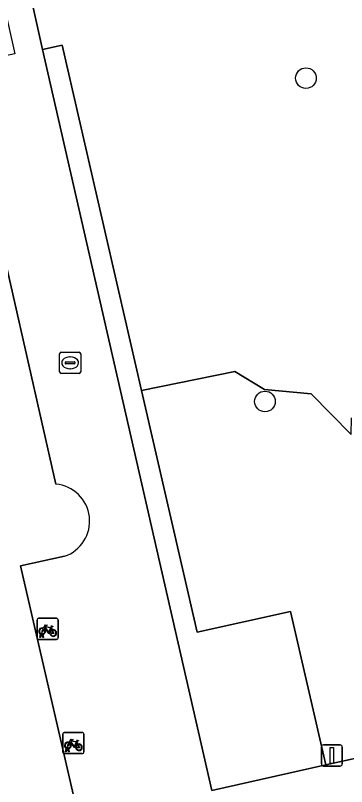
# Model space of a CAD drawing. Extents: x 156661 to 157576, y 383570 to 384425.
# Drawn here: x 156770.9 to 156786.58, y 384062.11 to 384098.66 of the extents above; entities that cross this region are included whole.
import ezdxf

# ---------------------------------------------------------------- set-up
doc = ezdxf.new("R2010")
doc.units = 0
for name, color, linetype in [('IMGEO_Boom', 7, 'Continuous'), ('IMGEO_Fietsenrek', 7, 'Continuous'), ('IMGEO_Groenvoorziening', 7, 'Continuous'), ('IMGEO_Lichtmast', 7, 'Continuous'), ('IMGEO_Pand', 7, 'Continuous'), ('IMGEO_Parkeervlak_halfverhard', 7, 'Continuous'), ('IMGEO_Rioolput', 7, 'Continuous'), ('IMGEO_Voetpad_open', 7, 'Continuous')]:
    doc.layers.add(name, color=color, linetype=linetype)

msp = doc.modelspace()

# ---------------------------------------------------------------- linework, layer by layer
at = {"layer": 'IMGEO_Boom'}
for centre in [(156784.658, 384095.687), (156782.718, 384080.363)]:
    msp.add_circle(centre, 0.489, dxfattribs=at)
at = {"layer": 'IMGEO_Fietsenrek'}
for p, q in [((156771.924, 384069.164), (156771.924, 384070.005)), ((156771.924, 384070.005), (156771.924, 384069.164)), ((156771.999, 384070.089), (156772.84, 384070.089)), ((156772.84, 384070.089), (156771.999, 384070.089)), ((156772.924, 384070.014), (156772.924, 384069.173)), ((156772.924, 384069.173), (156772.924, 384070.014)), ((156772.611, 384069.638), (156772.647, 384069.543)), ((156772.849, 384069.089), (156772.008, 384069.089)), ((156772.008, 384069.089), (156772.849, 384069.089)), ((156772.051, 384069.173), (156772.09, 384069.333)), ((156772.085, 384069.173), (156772.051, 384069.173)), ((156772.12, 384069.321), (156772.085, 384069.173)), ((156772.162, 384069.345), (156772.161, 384069.349)), ((156772.203, 384069.173), (156772.169, 384069.315)), ((156772.193, 384069.356), (156772.194, 384069.349)), ((156772.201, 384069.319), (156772.236, 384069.173)), ((156772.236, 384069.173), (156772.203, 384069.173)), ((156773.215, 384064.675), (156774.056, 384064.675)), ((156774.056, 384064.675), (156773.215, 384064.675)), ((156773.14, 384063.75), (156773.14, 384064.591)), ((156773.14, 384064.591), (156773.14, 384063.75)), ((156774.14, 384064.6), (156774.14, 384063.759)), ((156774.14, 384063.759), (156774.14, 384064.6)), ((156773.267, 384063.759), (156773.306, 384063.919)), ((156773.336, 384063.907), (156773.301, 384063.759)), ((156773.378, 384063.931), (156773.377, 384063.935)), ((156773.409, 384063.942), (156773.41, 384063.935)), ((156773.827, 384064.224), (156773.863, 384064.129)), ((156774.065, 384063.675), (156773.224, 384063.675)), ((156773.224, 384063.675), (156774.065, 384063.675)), ((156773.301, 384063.759), (156773.267, 384063.759)), ((156773.419, 384063.759), (156773.385, 384063.901)), ((156773.417, 384063.905), (156773.452, 384063.759)), ((156773.452, 384063.759), (156773.419, 384063.759))]:
    msp.add_line(p, q, dxfattribs=at)
for points in [[(156772.237, 384069.615), (156772.332, 384069.779), (156772.418, 384069.765), (156772.42, 384069.756), (156772.364, 384069.745), (156772.337, 384069.7), (156772.593, 384069.659)], [(156772.258, 384069.563), (156772.206, 384069.473), (156772.166, 384069.448), (156772.167, 384069.495), (156772.222, 384069.589)], [(156772.533, 384069.371), (156772.483, 384069.371), (156772.292, 384069.622), (156772.273, 384069.59)], [(156772.58, 384069.634), (156772.323, 384069.675), (156772.306, 384069.646), (156772.473, 384069.426), (156772.58, 384069.634)], [(156772.628, 384069.536), (156772.598, 384069.613), (156772.489, 384069.395), (156772.532, 384069.395)], [(156772.562, 384069.395), (156772.682, 384069.394), (156772.638, 384069.508)], [(156772.658, 384069.515), (156772.713, 384069.37), (156772.563, 384069.37)], [(156772.593, 384069.659), (156772.618, 384069.708), (156772.612, 384069.712), (156772.589, 384069.716), (156772.577, 384069.723), (156772.576, 384069.726), (156772.578, 384069.731), (156772.673, 384069.716), (156772.675, 384069.706), (156772.665, 384069.693), (156772.653, 384069.687), (156772.639, 384069.693), (156772.611, 384069.638)], [(156773.453, 384064.201), (156773.548, 384064.365), (156773.634, 384064.351), (156773.636, 384064.342), (156773.58, 384064.331), (156773.553, 384064.286), (156773.809, 384064.245)], [(156773.809, 384064.245), (156773.834, 384064.294), (156773.828, 384064.298), (156773.805, 384064.302), (156773.793, 384064.309), (156773.792, 384064.312), (156773.794, 384064.317), (156773.889, 384064.302), (156773.891, 384064.292), (156773.881, 384064.279), (156773.869, 384064.273), (156773.855, 384064.279), (156773.827, 384064.224)], [(156773.474, 384064.149), (156773.422, 384064.059), (156773.382, 384064.034), (156773.383, 384064.081), (156773.438, 384064.175)], [(156773.749, 384063.957), (156773.699, 384063.957), (156773.508, 384064.208), (156773.489, 384064.176)], [(156773.796, 384064.22), (156773.539, 384064.261), (156773.522, 384064.232), (156773.689, 384064.012), (156773.796, 384064.22)], [(156773.844, 384064.122), (156773.814, 384064.199), (156773.705, 384063.981), (156773.748, 384063.981)], [(156773.778, 384063.981), (156773.898, 384063.98), (156773.854, 384064.094)], [(156773.874, 384064.101), (156773.929, 384063.956), (156773.779, 384063.956)]]:
    msp.add_lwpolyline(points, dxfattribs=at)
for centre, radius, start, end in [((156772.002, 384070.011), 0.0779, 92.4484, 184.2845), ((156772.002, 384070.011), 0.0779, 92.4484, 184.2845), ((156772.846, 384070.011), 0.0779, 2.4484, 94.2845), ((156772.846, 384070.011), 0.0779, 2.4484, 94.2845), ((156772.164, 384069.474), 0.159, 62.6766, 242.1369), ((156772.164, 384069.474), 0.129, 63.3192, 238.903), ((156772.144, 384069.345), 0.0499, 12.8025, 158.6934), ((156772.164, 384069.474), 0.129, 283.6043, 43.4302), ((156772.164, 384069.474), 0.159, 283.5766, 46.6042), ((156772.691, 384069.39), 0.159, 113.3408, 178.3217), ((156772.691, 384069.39), 0.159, 187.0065, 105.7708), ((156772.691, 384069.39), 0.129, 113.923, 177.9556), ((156772.691, 384069.39), 0.129, 188.6715, 104.5883), ((156772.002, 384069.167), 0.0779, 182.4484, 274.2845), ((156772.002, 384069.167), 0.0779, 182.4484, 274.2845), ((156772.164, 384069.474), 0.159, 253.9967, 271.7867), ((156772.144, 384069.345), 0.0174, 12.8025, 163.4502), ((156772.164, 384069.474), 0.129, 253.415, 269.0204), ((156772.846, 384069.167), 0.0779, 272.4484, 4.2845), ((156772.846, 384069.167), 0.0779, 272.4484, 4.2845), ((156773.218, 384064.597), 0.0779, 92.4484, 184.2845), ((156773.218, 384064.597), 0.0779, 92.4484, 184.2845), ((156774.062, 384064.597), 0.0779, 2.4484, 94.2845), ((156774.062, 384064.597), 0.0779, 2.4484, 94.2845), ((156773.38, 384064.06), 0.159, 62.6766, 242.1369), ((156773.38, 384064.06), 0.129, 63.3192, 238.903), ((156773.36, 384063.931), 0.0499, 12.8025, 158.6934), ((156773.38, 384064.06), 0.159, 253.9967, 271.7867), ((156773.36, 384063.931), 0.0174, 12.8025, 163.4502), ((156773.38, 384064.06), 0.129, 253.415, 269.0204), ((156773.38, 384064.06), 0.129, 283.6043, 43.4302), ((156773.38, 384064.06), 0.159, 283.5766, 46.6042), ((156773.907, 384063.976), 0.159, 113.3408, 178.3217), ((156773.907, 384063.976), 0.159, 187.0065, 105.7708), ((156773.907, 384063.976), 0.129, 113.923, 177.9556), ((156773.907, 384063.976), 0.129, 188.6715, 104.5883), ((156773.218, 384063.753), 0.0779, 182.4484, 274.2845), ((156773.218, 384063.753), 0.0779, 182.4484, 274.2845), ((156774.062, 384063.753), 0.0779, 272.4484, 4.2845), ((156774.062, 384063.753), 0.0779, 272.4484, 4.2845)]:
    msp.add_arc(centre, radius, start, end, dxfattribs=at)
at = {"layer": 'IMGEO_Groenvoorziening'}
for points in [[(156802.755, 384157.61), (156803.211, 384159.313), (156783.275, 384156.048), (156768.247, 384114.722), (156772.186, 384097.041), (156773.122, 384097.252), (156776.877, 384080.891), (156781.286, 384081.792), (156782.691, 384080.927), (156784.912, 384080.733), (156786.796, 384078.796), (156786.807, 384079.586)], [(156786.796, 384078.796), (156784.912, 384080.733), (156782.691, 384080.927), (156781.286, 384081.792), (156776.877, 384080.891), (156779.507, 384069.432), (156783.927, 384070.405), (156785.604, 384063.147), (156787.317, 384063.515)]]:
    msp.add_lwpolyline(points, dxfattribs=at)
at = {"layer": 'IMGEO_Lichtmast'}
for p, q in [((156785.386, 384063.183), (156785.386, 384063.983)), ((156785.386, 384063.983), (156785.386, 384063.183)), ((156785.486, 384064.083), (156786.276, 384064.083)), ((156786.276, 384064.083), (156785.486, 384064.083)), ((156786.376, 384063.983), (156786.376, 384063.183)), ((156786.376, 384063.183), (156786.376, 384063.983)), ((156786.276, 384063.083), (156785.486, 384063.083)), ((156785.486, 384063.083), (156786.276, 384063.083))]:
    msp.add_line(p, q, dxfattribs=at)
msp.add_lwpolyline([(156785.806, 384063.958), (156785.956, 384063.958), (156785.956, 384063.208), (156785.806, 384063.208), (156785.806, 384063.958)], dxfattribs=at)
for centre, start, end in [((156785.486, 384063.983), 90, 180), ((156785.486, 384063.983), 90, 180), ((156786.276, 384063.983), 0, 90), ((156786.276, 384063.983), 360, 90), ((156785.486, 384063.183), 180, 270), ((156785.486, 384063.183), 180, 270), ((156786.276, 384063.183), 270, 0), ((156786.276, 384063.183), 270, 0)]:
    msp.add_arc(centre, 0.1, start, end, dxfattribs=at)
at = {"layer": 'IMGEO_Pand'}
for points in [[(156772.816, 384076.452), (156769.412, 384091.447), (156766.18, 384090.707), (156764.189, 384090.252), (156760.401, 384089.385), (156763.19, 384077.245), (156762.335, 384077.007), (156761.806, 384076.86), (156760.552, 384076.089), (156760.535, 384076.049), (156759.966, 384074.732), (156760.274, 384073.254), (156761.443, 384072.254), (156762.945, 384072.137), (156763.157, 384072.189), (156766.598, 384057.097)], [(156773.845, 384060.867), (156771.138, 384072.57), (156773.221, 384073.025)]]:
    msp.add_lwpolyline(points, dxfattribs=at)
msp.add_arc((156772.649, 384074.695), 1.765, 288.9043, 84.5755, dxfattribs=at)
at = {"layer": 'IMGEO_Parkeervlak_halfverhard'}
msp.add_lwpolyline([(156773.122, 384097.252), (156772.186, 384097.041), (156780.202, 384061.931), (156785.604, 384063.147), (156783.927, 384070.405), (156779.507, 384069.432), (156776.877, 384080.891)], close=True, dxfattribs=at)
at = {"layer": 'IMGEO_Rioolput'}
for p, q in [((156772.991, 384081.768), (156772.991, 384082.62)), ((156773.066, 384082.694), (156773.918, 384082.694)), ((156773.992, 384082.62), (156773.992, 384081.768)), ((156773.25, 384082.188), (156773.25, 384082.2)), ((156773.293, 384082.237), (156773.691, 384082.237)), ((156773.479, 384082.474), (156773.504, 384082.474)), ((156773.734, 384082.2), (156773.734, 384082.188)), ((156773.688, 384082.151), (156773.29, 384082.151)), ((156773.502, 384081.914), (156773.477, 384081.914)), ((156773.918, 384081.694), (156773.066, 384081.694))]:
    msp.add_line(p, q, dxfattribs=at)
for points in [[(156772.991, 384081.768), (156772.991, 384082.62)], [(156773.066, 384082.694), (156773.918, 384082.694)], [(156773.992, 384082.62), (156773.992, 384081.768)], [(156773.918, 384081.694), (156773.066, 384081.694)]]:
    msp.add_lwpolyline(points, dxfattribs=at)
for centre, radius, start, end in [((156773.068, 384082.618), 0.0765, 91.552, 178.448), ((156773.068, 384082.618), 0.0765, 91.552, 178.448), ((156773.916, 384082.618), 0.0765, 1.552, 88.448), ((156773.916, 384082.618), 0.0765, 1.552, 88.448), ((156773.29, 384082.197), 0.0403, 85.8775, 175.7526), ((156773.287, 384082.187), 0.0366, 178.938, 274.7102), ((156773.691, 384082.194), 0.043, 264.8664, 352.4533), ((156773.695, 384082.199), 0.0386, 1.7309, 96.639), ((156773.068, 384081.77), 0.0765, 181.552, 268.448), ((156773.068, 384081.77), 0.0765, 181.552, 268.448), ((156773.916, 384081.77), 0.0765, 271.552, 358.448), ((156773.916, 384081.77), 0.0765, 271.552, 358.448)]:
    msp.add_arc(centre, radius, start, end, dxfattribs=at)
for centre, major_axis, ratio, start_param, end_param in [((156773.478, 384082.194), (-0.387, 0.002), 0.722429, 4.712389, 7.853982), ((156773.503, 384082.194), (-0.39, 0.002), 0.717154, 1.570796, 4.712389)]:
    msp.add_ellipse(centre, major_axis=major_axis, ratio=ratio, start_param=start_param, end_param=end_param, dxfattribs=at)
at = {"layer": 'IMGEO_Voetpad_open'}
for points in [[(156787.317, 384063.515), (156785.604, 384063.147), (156780.202, 384061.931), (156772.186, 384097.041), (156768.247, 384114.722), (156767.392, 384112.4), (156770.878, 384096.833), (156760.953, 384094.702), (156755.18, 384078.834), (156756.358, 384078.361), (156755.642, 384076.35), (156757.182, 384069.878), (156755.991, 384069.602), (156756.018, 384069.497), (156756.047, 384069.387), (156751.396, 384068.341), (156750.63, 384066.114), (156756.479, 384067.418), (156756.532, 384067.256), (156756.552, 384067.193), (156757.73, 384067.421), (156761.174, 384051.827)], [(156766.598, 384057.097), (156763.157, 384072.189), (156762.945, 384072.137), (156761.443, 384072.254), (156760.274, 384073.254), (156759.966, 384074.732), (156760.535, 384076.049), (156760.552, 384076.089), (156761.806, 384076.86), (156762.335, 384077.007), (156763.19, 384077.245), (156760.401, 384089.385), (156764.189, 384090.252), (156766.18, 384090.707), (156769.412, 384091.447), (156772.816, 384076.452)], [(156773.221, 384073.025), (156771.138, 384072.57), (156773.845, 384060.867)]]:
    msp.add_lwpolyline(points, dxfattribs=at)
msp.add_arc((156772.649, 384074.695), 1.765, 288.9043, 84.5755, dxfattribs=at)

doc.saveas('drawing.dxf')
